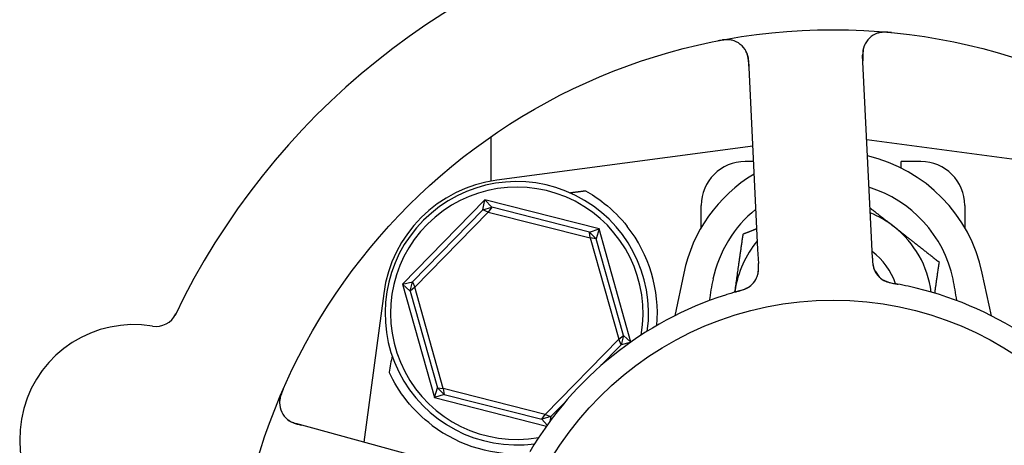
# Model space of a CAD drawing. Header units: inches. Extents: x 5 to 1128, y -85 to 748.
# Tile 662 of 693: x 737.17 to 739.97, y 613.1 to 614.31. Entities that reach past the tile are written whole.
import ezdxf

# ---------------------------------------------------------------- set-up
doc = ezdxf.new("R2010")
doc.units = ezdxf.units.IN
doc.header["$LTSCALE"] = 32
doc.header["$MEASUREMENT"] = 0
doc.layers.add('Visible (ANSI)', color=7, linetype='Continuous', lineweight=30)

msp = doc.modelspace()

# ---------------------------------------------------------------- linework, layer by layer
at = {"layer": 'Visible (ANSI)'}
for p, q in [((739.59489, 613.67402), (739.56909, 614.21273)), ((739.24446, 614.19718), (739.27026, 613.65847)), ((738.51097, 613.97991), (738.51097, 613.8535)), ((740.44139, 613.85618), (739.58068, 613.97076)), ((739.25615, 613.9531), (738.52806, 613.85618)), ((739.25824, 613.90946), (739.23472, 613.90946)), ((739.67847, 613.89091), (739.67847, 613.90946)), ((739.73472, 613.90946), (739.67847, 613.90946)), ((738.49386, 613.80033), (738.25952, 613.56011)), ((738.48783, 613.77178), (738.49386, 613.80033)), ((738.49386, 613.80033), (738.51389, 613.7791)), ((738.81906, 613.7175), (738.49386, 613.80033)), ((738.48783, 613.77178), (738.28792, 613.56684)), ((738.29449, 613.55121), (738.50363, 613.76559)), ((738.48783, 613.77178), (738.51389, 613.7791)), ((738.50363, 613.76559), (738.48783, 613.77178)), ((738.51389, 613.7791), (738.50363, 613.76559)), ((738.50363, 613.76559), (738.79386, 613.69167)), ((738.79132, 613.70844), (738.51389, 613.7791)), ((739.10972, 613.72125), (739.10972, 613.78446)), ((739.85972, 613.78446), (739.85972, 613.72125)), ((738.79132, 613.70844), (738.81906, 613.7175)), ((738.79132, 613.70844), (738.81069, 613.68954)), ((738.79386, 613.69167), (738.79132, 613.70844)), ((738.81906, 613.7175), (738.81069, 613.68954)), ((738.90966, 613.39539), (738.81906, 613.7175)), ((738.81069, 613.68954), (738.79386, 613.69167)), ((738.79386, 613.69167), (738.87496, 613.40335)), ((738.88821, 613.41394), (738.81069, 613.68954)), ((739.27026, 613.65847), (739.27217, 613.61861)), ((739.5968, 613.63418), (739.59489, 613.67402)), ((739.05981, 613.59183), (739.03414, 613.47001)), ((739.93531, 613.47001), (739.90964, 613.59183)), ((738.25952, 613.56011), (738.28792, 613.56684)), ((738.28124, 613.54062), (738.28792, 613.56684)), ((738.28792, 613.56684), (738.29449, 613.55121)), ((738.28124, 613.54062), (738.25952, 613.56011)), ((738.25952, 613.56011), (738.35039, 613.23706)), ((738.29449, 613.55121), (738.28124, 613.54062)), ((738.28124, 613.54062), (738.35876, 613.26502)), ((738.37559, 613.26289), (738.29449, 613.55121)), ((738.20583, 613.53394), (738.14939, 613.10998)), ((738.87496, 613.40335), (738.66582, 613.18897)), ((738.87496, 613.40335), (738.88821, 613.41394)), ((738.88153, 613.38772), (738.87496, 613.40335)), ((738.88821, 613.41394), (738.88153, 613.38772)), ((738.88821, 613.41394), (738.90922, 613.39508)), ((738.81795, 613.32254), (738.88153, 613.38772)), ((738.90751, 613.39387), (738.88153, 613.38772)), ((738.35039, 613.23706), (738.35876, 613.26502)), ((738.35876, 613.26502), (738.37559, 613.26289)), ((738.37813, 613.24612), (738.35876, 613.26502)), ((738.37559, 613.26289), (738.37813, 613.24612)), ((738.66582, 613.18897), (738.37559, 613.26289)), ((738.37813, 613.24612), (738.35039, 613.23706)), ((738.35039, 613.23706), (738.66911, 613.15588)), ((738.37813, 613.24612), (738.65556, 613.17546)), ((738.68161, 613.18278), (738.72317, 613.22538)), ((738.65556, 613.17546), (738.66582, 613.18897)), ((738.68161, 613.18278), (738.65556, 613.17546)), ((738.67123, 613.15885), (738.65556, 613.17546)), ((738.66582, 613.18897), (738.68161, 613.18278)), ((738.68161, 613.18278), (738.67876, 613.16924)), ((738.47571, 613.02096), (737.95539, 613.1629))]:
    msp.add_line(p, q, dxfattribs=at)
for radius in [1.7075, 0.9375]:
    msp.add_circle((739.48472, 612.57728), radius, dxfattribs=at)
for centre, radius, start, end in [((739.48472, 612.57728), 2.075, 30.99965, 82.48395), ((739.48472, 612.57728), 2.075, 102.99965, 154.48395), ((739.63152, 614.21572), 0.0625, 84.88035, 182.7418), ((739.18203, 614.19419), 0.0625, 2.7418, 100.60325), ((739.23472, 613.78446), 0.125, 90, 180), ((739.48472, 613.50228), 0.43425, 11.9007, 76.93978), ((739.73472, 613.78446), 0.125, 0, 90), ((739.48472, 613.50228), 0.43425, 121.17296, 168.0993), ((738.57755, 613.48446), 0.375, 97.58266, 172.41734), ((738.58472, 613.47728), 0.375, 352.17396, 277.82604), ((738.58472, 613.47728), 0.35938, 350.02465, 279.97535), ((739.48472, 613.50228), 0.34909, 11.9007, 72.94151), ((739.48472, 613.50228), 0.34909, 129.05816, 168.0993), ((739.48472, 613.50228), 0.2815, 51.86636, 67.90218), ((738.58472, 613.47728), 0.4, 355.00108, 38.18136), ((739.48472, 613.50228), 0.2815, 7.18473, 51.86636), ((739.48472, 613.50228), 0.2815, 140.00252, 171.86636), ((739.48472, 613.50228), 0.18733, 18.39093, 53.59902), ((739.65979, 613.62526), 0.0625, 200.31583, 240.22862), ((739.48472, 613.50228), 0.1535, 30.06048, 40.05875), ((739.21031, 613.60373), 0.0625, 305.2706, 346.30345), ((739.48472, 613.50228), 0.2815, 171.86636, 172.81527), ((739.48472, 612.57728), 1, 35.83299, 77.65061), ((739.48472, 612.57728), 1, 107.83299, 149.65061), ((737.55781, 613.50243), 0.0625, 260.66113, 334.3534), ((737.49493, 613.12007), 0.325, 80.66113, 248.82247), ((737.97184, 613.22319), 0.0625, 156.88035, 254.7418), ((738.58472, 613.47728), 0.4, 232.97261, 274.99892)]:
    msp.add_arc(centre, radius, start, end, dxfattribs=at)
msp.add_ellipse((737.98677, 610.46745), major_axis=(0.57653, 4.33091), ratio=0.0429148, start_param=0.8462542, end_param=0.8607442, dxfattribs=at)
for points, knots in [([(739.65136, 614.27663), (739.65055, 614.27671), (739.64974, 614.27679), (739.64633, 614.27711), (739.64363, 614.27733), (739.63863, 614.27761), (739.63633, 614.27769), (739.63131, 614.27772), (739.62854, 614.27764), (739.62411, 614.27733), (739.62231, 614.27713), (739.61894, 614.27666), (739.61737, 614.27637), (739.61429, 614.2757), (739.6128, 614.27529), (739.61099, 614.27473), (739.61046, 614.27456), (739.61004, 614.27441)], [0, 0, 0, 0, 0.00673636, 0.00673636, 0.02806078, 0.02806078, 0.0453371, 0.0453371, 0.06652159, 0.06652159, 0.08352225, 0.08352225, 0.101589, 0.101589, 0.12223492, 0.12223492, 0.13206643, 0.13206643, 0.13206643, 0.13206643]), ([(739.19769, 614.2547), (739.19714, 614.25483), (739.19644, 614.25499), (739.19399, 614.25547), (739.19203, 614.25577), (739.18798, 614.25611), (739.18618, 614.25619), (739.18179, 614.25621), (739.17907, 614.25611), (739.17395, 614.25571), (739.1715, 614.25544), (739.16645, 614.25475), (739.16381, 614.25431), (739.15966, 614.25355), (739.15809, 614.25325), (739.15649, 614.25293)], [0.10313051, 0.10313051, 0.10313051, 0.10313051, 0.11603194, 0.11603194, 0.14472132, 0.14472132, 0.16305353, 0.16305353, 0.18481803, 0.18481803, 0.20320409, 0.20320409, 0.22373688, 0.22373688, 0.23709216, 0.23709216, 0.23709216, 0.23709216]), ([(739.57496, 614.24233), (739.57469, 614.24171), (739.57436, 614.24095), (739.57312, 614.23781), (739.57233, 614.23545), (739.57077, 614.22873), (739.5701, 614.22445), (739.56948, 614.21609), (739.56939, 614.21214), (739.56947, 614.20624), (739.56952, 614.20447), (739.56967, 614.20059), (739.56977, 614.19844), (739.56987, 614.19633)], [0.11682073, 0.11682073, 0.11682073, 0.11682073, 0.13209763, 0.13209763, 0.17640845, 0.17640845, 0.22121697, 0.22121697, 0.25582457, 0.25582457, 0.27005755, 0.27005755, 0.2865375, 0.2865375, 0.2865375, 0.2865375]), ([(739.24525, 614.18072), (739.24522, 614.18133), (739.24519, 614.18195), (739.24509, 614.18399), (739.24502, 614.18541), (739.24463, 614.19216), (739.24417, 614.19733), (739.24298, 614.20543), (739.2423, 614.20878), (739.24008, 614.21706), (739.23805, 614.22185), (739.23638, 614.22502), (739.23621, 614.22533), (739.23606, 614.22561)], [0, 0, 0, 0, 0.00480624, 0.00480624, 0.01589597, 0.01589597, 0.05833406, 0.05833406, 0.09384639, 0.09384639, 0.15340885, 0.15340885, 0.16065924, 0.16065924, 0.16065924, 0.16065924]), ([(738.7803, 613.82621), (738.79813, 613.81621), (738.81635, 613.80415), (738.85774, 613.77121), (738.88023, 613.7486), (738.89915, 613.72454)], [0.52955844, 0.52955844, 0.52955844, 0.52955844, 0.6981502, 0.6981502, 0.92955653, 0.92955653, 0.92955653, 0.92955653]), ([(739.5968, 613.63402), (739.59685, 613.63305), (739.5969, 613.63206), (739.59699, 613.63017), (739.59704, 613.62923), (739.59719, 613.62653), (739.5973, 613.6248), (739.59751, 613.62202), (739.59761, 613.62092), (739.59802, 613.61671), (739.59842, 613.61408), (739.5992, 613.6101), (739.59969, 613.60813), (739.60059, 613.60523), (739.60086, 613.60445), (739.60127, 613.60331), (739.60144, 613.60288), (739.60151, 613.60268), (739.60152, 613.60266), (739.60152, 613.60266)], [0, 0, 0, 0, 0.00805947, 0.00805947, 0.01607833, 0.01607833, 0.0318321, 0.0318321, 0.04288224, 0.04288224, 0.07619177, 0.07619177, 0.108399, 0.108399, 0.12047641, 0.12047641, 0.12953115, 0.12953115, 0.13163232, 0.13163232, 0.13163232, 0.13163232]), ([(739.59723, 613.62589), (739.5973, 613.62484), (739.59738, 613.62378), (739.59774, 613.61965), (739.59813, 613.61648), (739.59922, 613.61058), (739.59991, 613.60777), (739.60126, 613.60352), (739.60185, 613.60194), (739.60272, 613.59983), (739.603, 613.5992), (739.60332, 613.5985), (739.60338, 613.59837), (739.60344, 613.59824)], [0.016833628, 0.016833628, 0.016833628, 0.016833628, 0.024996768, 0.024996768, 0.048690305, 0.048690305, 0.071674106, 0.071674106, 0.086017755, 0.086017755, 0.092484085, 0.092484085, 0.093980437, 0.093980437, 0.093980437, 0.093980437]), ([(739.26896, 613.58213), (739.26905, 613.5824), (739.26915, 613.58269), (739.26952, 613.58378), (739.2698, 613.58466), (739.27052, 613.58721), (739.27094, 613.58895), (739.27195, 613.5942), (739.27235, 613.59794), (739.27263, 613.60473), (739.2726, 613.60782), (739.27251, 613.61078)], [0.094581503, 0.094581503, 0.094581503, 0.094581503, 0.09763667, 0.09763667, 0.105884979, 0.105884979, 0.120706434, 0.120706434, 0.149461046, 0.149461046, 0.17255876, 0.17255876, 0.17255876, 0.17255876]), ([(739.2708, 613.58798), (739.2708, 613.58798), (739.2708, 613.58798), (739.27081, 613.58801), (739.27082, 613.58808), (739.2709, 613.5884), (739.27098, 613.5887), (739.27132, 613.59014), (739.27171, 613.59205), (739.27208, 613.59476), (739.27216, 613.59546), (739.27256, 613.59927), (739.27268, 613.60265), (739.27258, 613.60859), (739.27253, 613.61045), (739.27241, 613.61336), (739.27237, 613.61438), (739.27227, 613.61643), (739.27222, 613.6175), (739.27217, 613.61855)], [0.05598665, 0.05598665, 0.05598665, 0.05598665, 0.056873, 0.056873, 0.06006969, 0.06006969, 0.06858048, 0.06858048, 0.09786866, 0.09786866, 0.10758076, 0.10758076, 0.14991048, 0.14991048, 0.16694481, 0.16694481, 0.17567446, 0.17567446, 0.18444701, 0.18444701, 0.18444701, 0.18444701]), ([(739.62338, 613.57446), (739.62382, 613.57416), (739.62428, 613.57385), (739.62558, 613.57303), (739.62649, 613.57249), (739.62804, 613.57166), (739.62845, 613.57144), (739.63011, 613.5706), (739.63158, 613.56992), (739.6348, 613.5686), (739.63644, 613.56798), (739.63956, 613.56693), (739.64093, 613.56649), (739.64485, 613.56533), (739.64765, 613.5646), (739.65291, 613.56334), (739.65538, 613.56281), (739.66104, 613.56164), (739.66424, 613.56105), (739.66819, 613.56031), (739.66896, 613.56016), (739.66972, 613.56002)], [0.13529989, 0.13529989, 0.13529989, 0.13529989, 0.15041637, 0.15041637, 0.17862377, 0.17862377, 0.18801437, 0.18801437, 0.21370501, 0.21370501, 0.23365387, 0.23365387, 0.24706173, 0.24706173, 0.26969876, 0.26969876, 0.28871805, 0.28871805, 0.31389266, 0.31389266, 0.3199487, 0.3199487, 0.3199487, 0.3199487]), ([(739.62801, 613.57143), (739.62801, 613.57143), (739.62807, 613.57139), (739.62841, 613.5712), (739.62883, 613.57097), (739.62998, 613.57035), (739.63079, 613.56994), (739.63334, 613.56873), (739.63531, 613.56791), (739.63904, 613.5666), (739.64065, 613.5661), (739.64362, 613.56526), (739.64491, 613.56492), (739.64837, 613.56407), (739.65063, 613.56358), (739.65529, 613.56265), (739.65775, 613.5622), (739.66066, 613.56168), (739.6612, 613.56159), (739.66174, 613.56149)], [0.07093315, 0.07093315, 0.07093315, 0.07093315, 0.07636583, 0.07636583, 0.08666451, 0.08666451, 0.09983228, 0.09983228, 0.12422953, 0.12422953, 0.14000404, 0.14000404, 0.15098747, 0.15098747, 0.16837574, 0.16837574, 0.18725582, 0.18725582, 0.19162474, 0.19162474, 0.19162474, 0.19162474]), ([(739.21449, 613.54007), (739.2068, 613.5379), (739.19596, 613.53473), (739.18648, 613.53177), (739.18371, 613.5309), (739.18102, 613.53005), (739.17848, 613.52923)], [0.48416631, 0.48416631, 0.48416631, 0.48416631, 0.88318571, 0.88318571, 0.88318571, 1, 1, 1, 1]), ([(739.20669, 613.53785), (739.20983, 613.53876), (739.21295, 613.53965), (739.21867, 613.54136), (739.22128, 613.54218), (739.22612, 613.54379), (739.22839, 613.54459), (739.23208, 613.54598), (739.23358, 613.54658), (739.23684, 613.54794), (739.2385, 613.5487), (739.24145, 613.55014), (739.24272, 613.55081), (739.2456, 613.55245), (739.24699, 613.55334), (739.24936, 613.555), (739.25039, 613.5558), (739.25125, 613.5565)], [0, 0, 0, 0, 0.02532917, 0.02532917, 0.0459278, 0.0459278, 0.06431611, 0.06431611, 0.0780154, 0.0780154, 0.09688899, 0.09688899, 0.11755371, 0.11755371, 0.15067697, 0.15067697, 0.17984281, 0.17984281, 0.17984281, 0.17984281]), ([(739.2145, 613.54008), (739.21537, 613.54032), (739.21623, 613.54056), (739.21798, 613.54105), (739.21886, 613.5413), (739.22208, 613.54223), (739.22447, 613.54294), (739.22914, 613.54446), (739.23146, 613.54528), (739.2349, 613.54663), (739.23618, 613.54717), (739.23913, 613.54849), (739.24067, 613.54926), (739.24298, 613.55054), (739.24389, 613.55107), (739.2456, 613.55215), (739.24641, 613.5527), (739.247, 613.55312), (739.2471, 613.5532), (739.2471, 613.5532)], [0, 0, 0, 0, 0.00712604, 0.00712604, 0.01419238, 0.01419238, 0.03284312, 0.03284312, 0.05207098, 0.05207098, 0.06472354, 0.06472354, 0.08419423, 0.08419423, 0.09866358, 0.09866358, 0.11516786, 0.11516786, 0.12167905, 0.12167905, 0.12167905, 0.12167905]), ([(739.6986, 613.55414), (739.68922, 613.5562), (739.67748, 613.55858), (739.66787, 613.56037), (739.66567, 613.56077), (739.66366, 613.56114), (739.66183, 613.56147)], [0, 0, 0, 0, 0.41999651, 0.41999651, 0.41999651, 0.51583384, 0.51583384, 0.51583384, 0.51583384]), ([(738.34385, 613.15794), (738.31728, 613.17798), (738.29237, 613.20227), (738.25085, 613.25445), (738.23429, 613.28237), (738.22213, 613.30839), (738.22189, 613.30891), (738.22165, 613.30942)], [2.42631307, 2.42631307, 2.42631307, 2.42631307, 2.67966435, 2.67966435, 2.93613641, 2.93613641, 2.94128789, 2.94128789, 2.94128789, 2.94128789]), ([(737.92004, 613.26088), (737.91971, 613.26014), (737.91939, 613.2594), (737.91803, 613.25626), (737.91698, 613.25375), (737.91517, 613.24908), (737.91439, 613.24692), (737.91281, 613.24215), (737.91203, 613.23949), (737.91096, 613.23519), (737.91058, 613.23342), (737.90999, 613.23007), (737.90978, 613.22848), (737.90947, 613.22534), (737.9094, 613.2238), (737.90937, 613.2219), (737.90937, 613.22135), (737.90938, 613.2209)], [0, 0, 0, 0, 0.00673636, 0.00673636, 0.02806078, 0.02806078, 0.0453371, 0.0453371, 0.06652159, 0.06652159, 0.08352225, 0.08352225, 0.101589, 0.101589, 0.12223492, 0.12223492, 0.13206643, 0.13206643, 0.13206643, 0.13206643]), ([(737.92906, 613.17763), (737.92955, 613.17718), (737.93018, 613.17663), (737.93278, 613.17448), (737.93479, 613.17299), (737.9407, 613.16944), (737.94456, 613.16748), (737.95231, 613.16431), (737.95605, 613.163), (737.96168, 613.16126), (737.96338, 613.16076), (737.96712, 613.1597), (737.96919, 613.15913), (737.97123, 613.15858)], [0.11682073, 0.11682073, 0.11682073, 0.11682073, 0.13209763, 0.13209763, 0.17640846, 0.17640846, 0.22121697, 0.22121697, 0.25582457, 0.25582457, 0.27005755, 0.27005755, 0.2865375, 0.2865375, 0.2865375, 0.2865375])]:
    msp.add_open_spline(points, degree=3, knots=knots, dxfattribs=at)
for points, weights in [([(738.73567, 613.82056), (738.75801, 613.82338), (738.7803, 613.82621)], [0.999969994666, 0.999969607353, 0.999970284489]), ([(739.58993, 613.77757), (739.62503, 613.75002), (739.65855, 613.7237)], [1.01874043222, 1.02109815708, 1]), ([(739.20606, 613.54211), (739.21673, 613.61678), (739.22905, 613.703)], [1, 1.0379548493, 1]), ([(739.22905, 613.703), (739.24878, 613.71092), (739.26739, 613.71838)], [1, 1.0090077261, 1.01373989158]), ([(739.65855, 613.7237), (739.71788, 613.67712), (739.78639, 613.62334)], [1, 1.0379548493, 1]), ([(739.78639, 613.62334), (739.77969, 613.57651), (739.77371, 613.53461)], [1, 1.02026440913, 1.01889014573]), ([(739.20539, 613.53747), (739.20572, 613.53979), (739.20606, 613.54211)], [1.0022030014, 1.00113546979, 1])]:
    msp.add_rational_spline(points, weights, degree=2, dxfattribs=at)
for points in [[(739.14314, 613.57427), (739.13886, 613.554), (739.13536, 613.53364), (739.13259, 613.51323)], [(739.83685, 613.51323), (739.83409, 613.53364), (739.83059, 613.554), (739.82631, 613.57427)]]:
    msp.add_open_spline(points, degree=3, dxfattribs=at)

doc.saveas('drawing.dxf')
